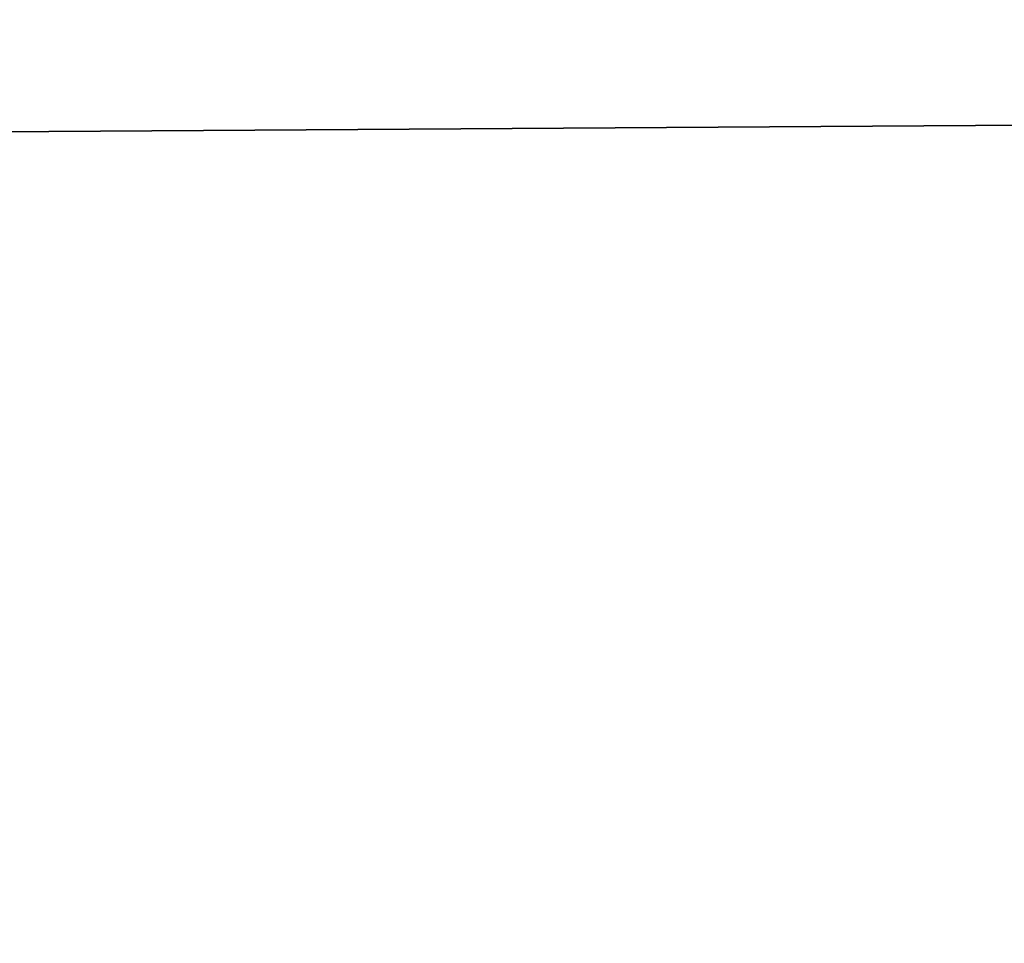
# Model space of a CAD drawing. Header units: millimetres. Extents: x -144 to 364, y -408 to 1133.
# Tile 519 of 656: x -58.76958 to -58.76037, y 987.45515 to 987.46378. Entities that reach past the tile are written whole.
import ezdxf

# ---------------------------------------------------------------- set-up
doc = ezdxf.new("R2010")
doc.units = ezdxf.units.MM
doc.header["$LTSCALE"] = 41.718519
for name, color, linetype in [('1411', 7, 'CONTINUOUS'), ('1412', 7, 'CONTINUOUS'), ('1429', 7, 'CONTINUOUS'), ('1430', 7, 'CONTINUOUS'), ('1639', 7, 'CONTINUOUS'), ('1640', 7, 'CONTINUOUS'), ('1641', 7, 'CONTINUOUS'), ('1642', 7, 'CONTINUOUS')]:
    doc.layers.add(name, color=color, linetype=linetype)

msp = doc.modelspace()

# ---------------------------------------------------------------- linework, layer by layer
at = {"layer": '1411', "color": 7, "linetype": 'CONTINUOUS', "true_color": 0xaaaaaa}
for points in [[(-58.64141, 987.45, 379.5313398), (-59.9767803, 987.45, 379.1484132), (-59.1389157, 988.45, 380.402085), (-58.64141, 987.45, 379.5313398)], [(-58.64141, 987.45, 379.5313398), (-59.1389157, 988.45, 380.402085), (-58.6315789, 988.45, 380.6994452), (-58.64141, 987.45, 379.5313398)]]:
    msp.add_3dface(points, dxfattribs=at)
at = {"layer": '1412', "color": 7, "linetype": 'CONTINUOUS', "true_color": 0xaaaaaa}
for points in [[(-59.4272346, 987.45, 387.0076759), (-58.1581149, 987.45, 386.4426134), (-59.3566192, 988.45, 385.9410833), (-59.4272346, 987.45, 387.0076759)], [(-58.1581149, 987.45, 386.4426134), (-58.8274401, 988.45, 385.6844173), (-59.3566192, 988.45, 385.9410833), (-58.1581149, 987.45, 386.4426134)], [(-58.1581149, 987.45, 386.4426134), (-58.3585019, 988.45, 385.3294354), (-58.8274401, 988.45, 385.6844173), (-58.1581149, 987.45, 386.4426134)]]:
    msp.add_3dface(points, dxfattribs=at)
at = {"layer": '1429', "color": 7, "linetype": 'CONTINUOUS', "true_color": 0xaaaaaa}
for points in [[(-59.9767804, 987.45, 220.8515868), (-58.64141, 987.45, 220.4686602), (-59.6945976, 988.45, 219.7906134), (-59.9767804, 987.45, 220.8515868)], [(-58.64141, 987.45, 220.4686602), (-59.1389158, 988.45, 219.5979151), (-59.6945976, 988.45, 219.7906134), (-58.64141, 987.45, 220.4686602)], [(-58.64141, 987.45, 220.4686602), (-58.631579, 988.45, 219.3005548), (-59.1389158, 988.45, 219.5979151), (-58.64141, 987.45, 220.4686602)]]:
    msp.add_3dface(points, dxfattribs=at)
at = {"layer": '1430', "color": 7, "linetype": 'CONTINUOUS', "true_color": 0xaaaaaa}
for points in [[(-58.1581147, 987.45, 213.5573867), (-59.4272344, 987.45, 212.9923242), (-58.82744, 988.45, 214.3155827), (-58.1581147, 987.45, 213.5573867)], [(-58.1581147, 987.45, 213.5573867), (-58.82744, 988.45, 214.3155827), (-58.3585018, 988.45, 214.6705646), (-58.1581147, 987.45, 213.5573867)]]:
    msp.add_3dface(points, dxfattribs=at)
at = {"layer": '1639', "color": 7, "linetype": 'CONTINUOUS', "true_color": 0xaaaaaa}
for points in [[(-51.0220943, 987.3759749, 400.1364982), (-61.5316678, 987.95, 394.1812288), (-66.0587272, 987.3759749, 390.9220377), (-51.0220943, 987.3759749, 400.1364982)], [(-45.1907353, 987.95, 403.0244992), (-61.5316678, 987.95, 394.1812288), (-51.0220943, 987.3759749, 400.1364982), (-45.1907353, 987.95, 403.0244992)]]:
    msp.add_3dface(points, dxfattribs=at)
at = {"layer": '1640', "color": 7, "linetype": 'CONTINUOUS', "true_color": 0xaaaaaa}
for points in [[(-66.0587272, 987.3759749, 209.0779623), (-61.5316678, 987.95, 205.8187712), (-51.0220943, 987.3759749, 199.8635018), (-66.0587272, 987.3759749, 209.0779623)], [(-61.5316678, 987.95, 205.8187712), (-45.1907353, 987.95, 196.9755008), (-51.0220943, 987.3759749, 199.8635018), (-61.5316678, 987.95, 205.8187712)]]:
    msp.add_3dface(points, dxfattribs=at)
at = {"layer": '1641', "color": 7, "linetype": 'CONTINUOUS', "true_color": 0xaaaaaa}
for points in [[(-65.390976, 987.5168565, 209.9970428), (-60.7133677, 987.45, 207.0759074), (-50.5063401, 987.5168565, 200.8757262), (-65.390976, 987.5168565, 209.9970428)], [(-60.7133677, 987.45, 207.0759074), (-44.5898608, 987.45, 198.3498927), (-50.5063401, 987.5168565, 200.8757262), (-60.7133677, 987.45, 207.0759074)]]:
    msp.add_3dface(points, dxfattribs=at)
at = {"layer": '1642', "color": 7, "linetype": 'CONTINUOUS', "true_color": 0xaaaaaa}
for points in [[(-50.5063401, 987.5168565, 399.1242738), (-60.7133679, 987.45, 392.9240925), (-65.390976, 987.5168565, 390.0029572), (-50.5063401, 987.5168565, 399.1242738)], [(-44.589861, 987.45, 401.6501072), (-60.7133679, 987.45, 392.9240925), (-50.5063401, 987.5168565, 399.1242738), (-44.589861, 987.45, 401.6501072)]]:
    msp.add_3dface(points, dxfattribs=at)

doc.saveas('drawing.dxf')
